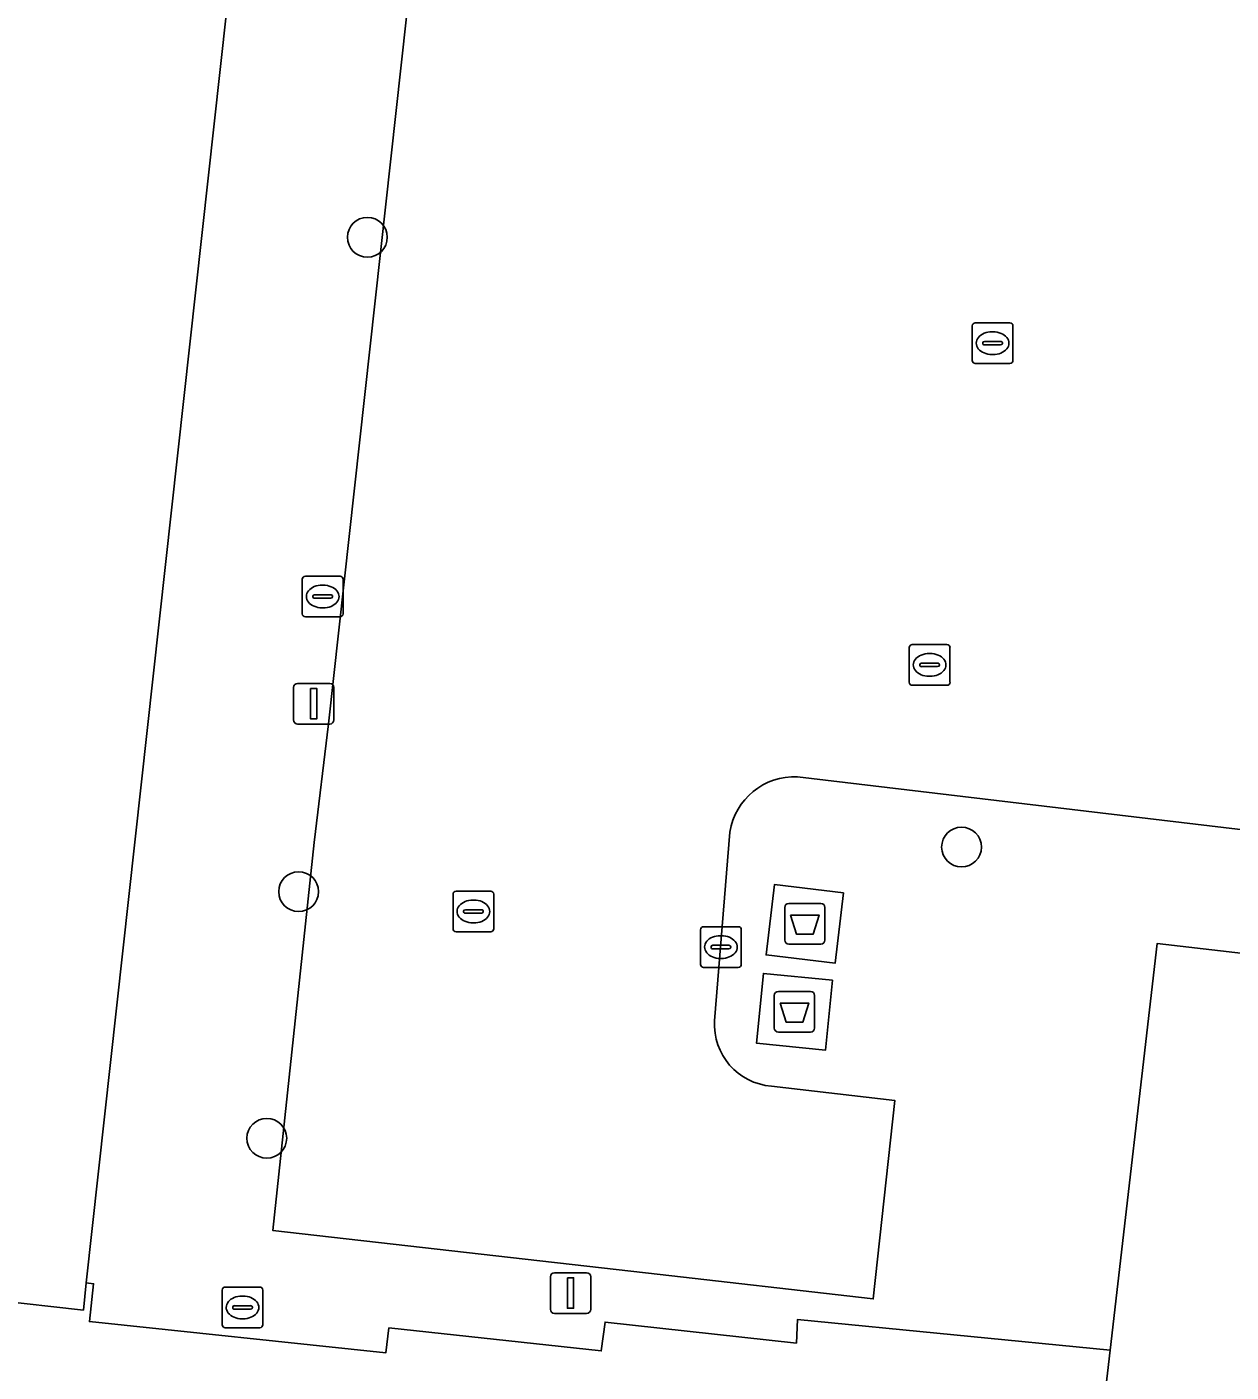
# Model space of a CAD drawing. Extents: x 161928 to 163071, y 386474 to 387428.
# Drawn here: x 162460.81 to 162490.4, y 386775.75 to 386808.82 of the extents above; entities that cross this region are included whole.
import ezdxf

# ---------------------------------------------------------------- set-up
doc = ezdxf.new("R2010")
doc.units = 0
for name, color, linetype in [('IMGEO_Afval_apart_plaats', 7, 'Continuous'), ('IMGEO_Boom', 7, 'Continuous'), ('IMGEO_Erf', 7, 'Continuous'), ('IMGEO_Kolk', 7, 'Continuous'), ('IMGEO_Lichtmast', 7, 'Continuous'), ('IMGEO_Pand', 7, 'Continuous'), ('IMGEO_Parkeervlak_open', 7, 'Continuous'), ('IMGEO_Rioolput', 7, 'Continuous'), ('IMGEO_Voetpad_gesloten', 7, 'Continuous'), ('IMGEO_Voetpad_open', 7, 'Continuous')]:
    doc.layers.add(name, color=color, linetype=linetype)

msp = doc.modelspace()

# ---------------------------------------------------------------- linework, layer by layer
at = {"layer": 'IMGEO_Afval_apart_plaats'}
for p, q in [((162479.534, 386787.272), (162480.324, 386787.272)), ((162480.324, 386787.272), (162479.534, 386787.272)), ((162479.434, 386786.372), (162479.434, 386787.172)), ((162479.434, 386787.172), (162479.434, 386786.372)), ((162480.424, 386787.172), (162480.424, 386786.372)), ((162480.424, 386786.372), (162480.424, 386787.172)), ((162480.324, 386786.272), (162479.534, 386786.272)), ((162479.534, 386786.272), (162480.324, 386786.272)), ((162479.179, 386784.209), (162479.179, 386785.009)), ((162479.179, 386785.009), (162479.179, 386784.209)), ((162479.279, 386785.109), (162480.069, 386785.109)), ((162480.069, 386785.109), (162479.279, 386785.109)), ((162480.169, 386785.009), (162480.169, 386784.209)), ((162480.169, 386784.209), (162480.169, 386785.009)), ((162480.069, 386784.109), (162479.279, 386784.109)), ((162479.279, 386784.109), (162480.069, 386784.109))]:
    msp.add_line(p, q, dxfattribs=at)
for points in [[(162479.577, 386786.986), (162480.281, 386786.986), (162480.132, 386786.516), (162479.726, 386786.516), (162479.577, 386786.986)], [(162479.322, 386784.823), (162480.026, 386784.823), (162479.877, 386784.353), (162479.471, 386784.353), (162479.322, 386784.823)]]:
    msp.add_lwpolyline(points, dxfattribs=at)
for centre, start, end in [((162479.534, 386787.172), 90, 180), ((162479.534, 386787.172), 90, 180), ((162480.324, 386787.172), 0, 90), ((162480.324, 386787.172), 360, 90), ((162479.534, 386786.372), 180, 270), ((162479.534, 386786.372), 180, 270), ((162480.324, 386786.372), 270, 0), ((162480.324, 386786.372), 270, 0), ((162479.279, 386785.009), 90, 180), ((162479.279, 386785.009), 90, 180), ((162480.069, 386785.009), 0, 90), ((162480.069, 386785.009), 360, 90), ((162479.279, 386784.209), 180, 270), ((162479.279, 386784.209), 180, 270), ((162480.069, 386784.209), 270, 0), ((162480.069, 386784.209), 270, 0)]:
    msp.add_arc(centre, 0.1, start, end, dxfattribs=at)
at = {"layer": 'IMGEO_Boom'}
for centre in [(162469.18, 386803.647), (162483.779, 386788.659), (162467.491, 386787.562), (162466.709, 386781.5)]:
    msp.add_circle(centre, 0.489, dxfattribs=at)
at = {"layer": 'IMGEO_Erf'}
msp.add_lwpolyline([(162458.134, 386750), (162476.795, 386747.91), (162477.016, 386750), (162477.823, 386757.632), (162478.409, 386763.08), (162485.795, 386762.169), (162487.429, 386776.293), (162479.749, 386777.049), (162479.724, 386776.464), (162475.02, 386776.983), (162474.926, 386776.272), (162469.71, 386776.839), (162469.635, 386776.228), (162462.351, 386776.994), (162462.454, 386777.925), (162462.274, 386777.945), (162462.201, 386777.277), (162460.011, 386777.518)], dxfattribs=at)
at = {"layer": 'IMGEO_Kolk'}
for p, q in [((162484.116, 386801.545), (162484.968, 386801.545)), ((162484.041, 386800.619), (162484.041, 386801.471)), ((162484.529, 386801.325), (162484.554, 386801.325)), ((162485.042, 386801.471), (162485.042, 386800.619)), ((162484.3, 386801.039), (162484.3, 386801.051)), ((162484.738, 386801.002), (162484.34, 386801.002)), ((162484.343, 386801.088), (162484.741, 386801.088)), ((162484.784, 386801.051), (162484.784, 386801.039)), ((162484.968, 386800.545), (162484.116, 386800.545)), ((162484.552, 386800.765), (162484.527, 386800.765)), ((162471.285, 386786.649), (162471.285, 386787.501)), ((162471.36, 386787.575), (162472.212, 386787.575)), ((162471.773, 386787.355), (162471.798, 386787.355)), ((162472.286, 386787.501), (162472.286, 386786.649)), ((162471.544, 386787.069), (162471.544, 386787.081)), ((162471.982, 386787.032), (162471.584, 386787.032)), ((162471.587, 386787.118), (162471.985, 386787.118)), ((162472.028, 386787.081), (162472.028, 386787.069)), ((162471.796, 386786.795), (162471.771, 386786.795)), ((162477.366, 386785.774), (162477.366, 386786.626)), ((162477.441, 386786.7), (162478.293, 386786.7)), ((162478.367, 386786.626), (162478.367, 386785.774)), ((162472.212, 386786.575), (162471.36, 386786.575)), ((162477.854, 386786.48), (162477.879, 386786.48)), ((162477.625, 386786.194), (162477.625, 386786.206)), ((162478.063, 386786.157), (162477.665, 386786.157)), ((162477.668, 386786.243), (162478.066, 386786.243)), ((162478.109, 386786.206), (162478.109, 386786.194)), ((162478.293, 386785.7), (162477.441, 386785.7)), ((162477.877, 386785.92), (162477.852, 386785.92))]:
    msp.add_line(p, q, dxfattribs=at)
for points in [[(162484.116, 386801.545), (162484.968, 386801.545)], [(162484.041, 386800.619), (162484.041, 386801.471)], [(162485.042, 386801.471), (162485.042, 386800.619)], [(162484.968, 386800.545), (162484.116, 386800.545)], [(162471.285, 386786.649), (162471.285, 386787.501)], [(162471.36, 386787.575), (162472.212, 386787.575)], [(162472.286, 386787.501), (162472.286, 386786.649)], [(162477.366, 386785.774), (162477.366, 386786.626)], [(162477.441, 386786.7), (162478.293, 386786.7)], [(162478.367, 386786.626), (162478.367, 386785.774)], [(162472.212, 386786.575), (162471.36, 386786.575)], [(162478.293, 386785.7), (162477.441, 386785.7)]]:
    msp.add_lwpolyline(points, dxfattribs=at)
for centre, radius, start, end in [((162484.118, 386801.469), 0.0765, 91.552, 178.448), ((162484.118, 386801.469), 0.0765, 91.552, 178.448), ((162484.966, 386801.469), 0.0765, 1.552, 88.448), ((162484.966, 386801.469), 0.0765, 1.552, 88.448), ((162484.34, 386801.048), 0.0403, 85.8775, 175.7526), ((162484.337, 386801.038), 0.0366, 178.938, 274.7102), ((162484.741, 386801.045), 0.043, 264.8664, 352.4533), ((162484.745, 386801.05), 0.0386, 1.7309, 96.639), ((162484.118, 386800.621), 0.0765, 181.552, 268.448), ((162484.118, 386800.621), 0.0765, 181.552, 268.448), ((162484.966, 386800.621), 0.0765, 271.552, 358.448), ((162484.966, 386800.621), 0.0765, 271.552, 358.448), ((162471.362, 386787.499), 0.0765, 91.552, 178.448), ((162471.362, 386787.499), 0.0765, 91.552, 178.448), ((162472.21, 386787.499), 0.0765, 1.552, 88.448), ((162472.21, 386787.499), 0.0765, 1.552, 88.448), ((162471.584, 386787.078), 0.0403, 85.8775, 175.7526), ((162471.581, 386787.068), 0.0366, 178.938, 274.7102), ((162471.985, 386787.075), 0.043, 264.8664, 352.4533), ((162471.989, 386787.08), 0.0386, 1.7309, 96.639), ((162471.362, 386786.651), 0.0765, 181.552, 268.448), ((162471.362, 386786.651), 0.0765, 181.552, 268.448), ((162472.21, 386786.651), 0.0765, 271.552, 358.448), ((162472.21, 386786.651), 0.0765, 271.552, 358.448), ((162477.443, 386786.624), 0.0765, 91.552, 178.448), ((162477.443, 386786.624), 0.0765, 91.552, 178.448), ((162478.291, 386786.624), 0.0765, 1.552, 88.448), ((162478.291, 386786.624), 0.0765, 1.552, 88.448), ((162477.665, 386786.203), 0.0403, 85.8775, 175.7526), ((162477.662, 386786.193), 0.0366, 178.938, 274.7102), ((162478.066, 386786.2), 0.043, 264.8664, 352.4533), ((162478.07, 386786.205), 0.0386, 1.7309, 96.639), ((162477.443, 386785.776), 0.0765, 181.552, 268.448), ((162477.443, 386785.776), 0.0765, 181.552, 268.448), ((162478.291, 386785.776), 0.0765, 271.552, 358.448), ((162478.291, 386785.776), 0.0765, 271.552, 358.448)]:
    msp.add_arc(centre, radius, start, end, dxfattribs=at)
for centre, major_axis, ratio, start_param, end_param in [((162484.528, 386801.045), (-0.387, 0.002), 0.722429, 4.712389, 7.853982), ((162484.553, 386801.045), (-0.39, 0.002), 0.717154, 1.570796, 4.712389), ((162471.772, 386787.075), (-0.387, 0.002), 0.722429, 4.712389, 7.853982), ((162471.797, 386787.075), (-0.39, 0.002), 0.717154, 1.570796, 4.712389), ((162477.853, 386786.2), (-0.387, 0.002), 0.722429, 4.712389, 7.853982), ((162477.878, 386786.2), (-0.39, 0.002), 0.717154, 1.570796, 4.712389)]:
    msp.add_ellipse(centre, major_axis=major_axis, ratio=ratio, start_param=start_param, end_param=end_param, dxfattribs=at)
at = {"layer": 'IMGEO_Lichtmast'}
for p, q in [((162467.366, 386791.782), (162467.366, 386792.582)), ((162467.366, 386792.582), (162467.366, 386791.782)), ((162467.466, 386792.682), (162468.256, 386792.682)), ((162468.256, 386792.682), (162467.466, 386792.682)), ((162468.356, 386792.582), (162468.356, 386791.782)), ((162468.356, 386791.782), (162468.356, 386792.582)), ((162468.256, 386791.682), (162467.466, 386791.682)), ((162467.466, 386791.682), (162468.256, 386791.682)), ((162473.677, 386777.295), (162473.677, 386778.095)), ((162473.677, 386778.095), (162473.677, 386777.295)), ((162473.777, 386778.195), (162474.567, 386778.195)), ((162474.567, 386778.195), (162473.777, 386778.195)), ((162474.667, 386778.095), (162474.667, 386777.295)), ((162474.667, 386777.295), (162474.667, 386778.095)), ((162474.567, 386777.195), (162473.777, 386777.195)), ((162473.777, 386777.195), (162474.567, 386777.195))]:
    msp.add_line(p, q, dxfattribs=at)
for points in [[(162467.786, 386792.557), (162467.936, 386792.557), (162467.936, 386791.807), (162467.786, 386791.807), (162467.786, 386792.557)], [(162474.097, 386778.07), (162474.247, 386778.07), (162474.247, 386777.32), (162474.097, 386777.32), (162474.097, 386778.07)]]:
    msp.add_lwpolyline(points, dxfattribs=at)
for centre, start, end in [((162467.466, 386792.582), 90, 180), ((162467.466, 386792.582), 90, 180), ((162468.256, 386792.582), 0, 90), ((162468.256, 386792.582), 360, 90), ((162467.466, 386791.782), 180, 270), ((162467.466, 386791.782), 180, 270), ((162468.256, 386791.782), 270, 0), ((162468.256, 386791.782), 270, 0), ((162473.777, 386778.095), 90, 180), ((162473.777, 386778.095), 90, 180), ((162474.567, 386778.095), 0, 90), ((162474.567, 386778.095), 360, 90), ((162473.777, 386777.295), 180, 270), ((162473.777, 386777.295), 180, 270), ((162474.567, 386777.295), 270, 0), ((162474.567, 386777.295), 270, 0)]:
    msp.add_arc(centre, 0.1, start, end, dxfattribs=at)
at = {"layer": 'IMGEO_Pand'}
for points in [[(162466.314, 386814.609), (162464.143, 386814.831), (162463.923, 386814.853), (162444.241, 386816.845), (162444.094, 386815.551), (162429.101, 386817.257), (162428.397, 386811.07), (162398.627, 386814.456), (162394.363, 386775.766), (162393.168, 386764.919), (162444.943, 386759.093), (162450.309, 386758.489), (162467.614, 386756.569), (162467.64, 386756.791), (162468.014, 386759.994), (162470.51, 386759.703), (162471.317, 386766.074), (162468.823, 386766.348), (162469.39, 386771.508), (162459.47, 386772.598), (162460.011, 386777.518), (162462.201, 386777.277), (162462.274, 386777.945)], [(162485.759, 386761.857), (162485.474, 386759.392), (162512.204, 386756.299), (162513.461, 386767.162), (162515.09, 386781.243), (162515.316, 386783.192), (162488.585, 386786.285), (162487.429, 386776.293), (162485.795, 386762.169), (162485.777, 386762.012)]]:
    msp.add_lwpolyline(points, close=True, dxfattribs=at)
at = {"layer": 'IMGEO_Parkeervlak_open'}
for points in [[(162517.291, 386808.353), (162500, 386810.327), (162479.727, 386812.641), (162476.602, 386812.998), (162470.645, 386813.678), (162468.227, 386791.685), (162467.874, 386788.773), (162466.86, 386779.23), (162476.014, 386778.189), (162481.609, 386777.552), (162482.138, 386782.432), (162479.111, 386782.78)], [(162479.749, 386790.385), (162500, 386787.972), (162514.688, 386786.221), (162517.291, 386808.353)], [(162477.713, 386784.39), (162478.089, 386789.028)]]:
    msp.add_lwpolyline(points, dxfattribs=at)
for centre, radius, start, end in [((162479.678, 386788.779), 1.608, 87.4532, 171.0767), ((162479.228, 386784.294), 1.518, 176.36, 265.5771)]:
    msp.add_arc(centre, radius, start, end, dxfattribs=at)
at = {"layer": 'IMGEO_Rioolput'}
for p, q in [((162467.581, 386794.391), (162467.581, 386795.243)), ((162467.656, 386795.317), (162468.508, 386795.317)), ((162468.582, 386795.243), (162468.582, 386794.391)), ((162468.069, 386795.097), (162468.094, 386795.097)), ((162467.84, 386794.811), (162467.84, 386794.823)), ((162468.278, 386794.774), (162467.88, 386794.774)), ((162467.883, 386794.86), (162468.281, 386794.86)), ((162468.092, 386794.537), (162468.067, 386794.537)), ((162468.324, 386794.823), (162468.324, 386794.811)), ((162468.508, 386794.317), (162467.656, 386794.317)), ((162482.495, 386792.71), (162482.495, 386793.562)), ((162482.57, 386793.636), (162483.422, 386793.636)), ((162483.496, 386793.562), (162483.496, 386792.71)), ((162482.983, 386793.416), (162483.008, 386793.416)), ((162482.754, 386793.13), (162482.754, 386793.142)), ((162483.192, 386793.093), (162482.794, 386793.093)), ((162482.797, 386793.179), (162483.195, 386793.179)), ((162483.238, 386793.142), (162483.238, 386793.13)), ((162483.422, 386792.636), (162482.57, 386792.636)), ((162483.006, 386792.856), (162482.981, 386792.856)), ((162465.611, 386776.916), (162465.611, 386777.768)), ((162465.686, 386777.842), (162466.538, 386777.842)), ((162466.612, 386777.768), (162466.612, 386776.916)), ((162465.87, 386777.336), (162465.87, 386777.348)), ((162465.913, 386777.385), (162466.311, 386777.385)), ((162466.099, 386777.622), (162466.124, 386777.622)), ((162466.354, 386777.348), (162466.354, 386777.336)), ((162466.308, 386777.299), (162465.91, 386777.299)), ((162466.122, 386777.062), (162466.097, 386777.062)), ((162466.538, 386776.842), (162465.686, 386776.842))]:
    msp.add_line(p, q, dxfattribs=at)
for points in [[(162467.581, 386794.391), (162467.581, 386795.243)], [(162467.656, 386795.317), (162468.508, 386795.317)], [(162468.582, 386795.243), (162468.582, 386794.391)], [(162468.508, 386794.317), (162467.656, 386794.317)], [(162482.495, 386792.71), (162482.495, 386793.562)], [(162482.57, 386793.636), (162483.422, 386793.636)], [(162483.496, 386793.562), (162483.496, 386792.71)], [(162483.422, 386792.636), (162482.57, 386792.636)], [(162465.611, 386776.916), (162465.611, 386777.768)], [(162465.686, 386777.842), (162466.538, 386777.842)], [(162466.612, 386777.768), (162466.612, 386776.916)], [(162466.538, 386776.842), (162465.686, 386776.842)]]:
    msp.add_lwpolyline(points, dxfattribs=at)
for centre, radius, start, end in [((162467.658, 386795.241), 0.0765, 91.552, 178.448), ((162467.658, 386795.241), 0.0765, 91.552, 178.448), ((162468.506, 386795.241), 0.0765, 1.552, 88.448), ((162468.506, 386795.241), 0.0765, 1.552, 88.448), ((162467.88, 386794.82), 0.0403, 85.8775, 175.7526), ((162467.877, 386794.81), 0.0366, 178.938, 274.7102), ((162468.281, 386794.817), 0.043, 264.8664, 352.4533), ((162468.285, 386794.822), 0.0386, 1.7309, 96.639), ((162467.658, 386794.393), 0.0765, 181.552, 268.448), ((162467.658, 386794.393), 0.0765, 181.552, 268.448), ((162468.506, 386794.393), 0.0765, 271.552, 358.448), ((162468.506, 386794.393), 0.0765, 271.552, 358.448), ((162482.572, 386793.56), 0.0765, 91.552, 178.448), ((162482.572, 386793.56), 0.0765, 91.552, 178.448), ((162483.42, 386793.56), 0.0765, 1.552, 88.448), ((162483.42, 386793.56), 0.0765, 1.552, 88.448), ((162482.794, 386793.139), 0.0403, 85.8775, 175.7526), ((162482.791, 386793.129), 0.0366, 178.938, 274.7102), ((162483.195, 386793.136), 0.043, 264.8664, 352.4533), ((162483.199, 386793.141), 0.0386, 1.7309, 96.639), ((162482.572, 386792.712), 0.0765, 181.552, 268.448), ((162482.572, 386792.712), 0.0765, 181.552, 268.448), ((162483.42, 386792.712), 0.0765, 271.552, 358.448), ((162483.42, 386792.712), 0.0765, 271.552, 358.448), ((162465.688, 386777.766), 0.0765, 91.552, 178.448), ((162465.688, 386777.766), 0.0765, 91.552, 178.448), ((162466.536, 386777.766), 0.0765, 1.552, 88.448), ((162466.536, 386777.766), 0.0765, 1.552, 88.448), ((162465.91, 386777.345), 0.0403, 85.8775, 175.7526), ((162466.315, 386777.347), 0.0386, 1.7309, 96.639), ((162465.907, 386777.335), 0.0366, 178.938, 274.7102), ((162466.311, 386777.342), 0.043, 264.8664, 352.4533), ((162465.688, 386776.918), 0.0765, 181.552, 268.448), ((162465.688, 386776.918), 0.0765, 181.552, 268.448), ((162466.536, 386776.918), 0.0765, 271.552, 358.448), ((162466.536, 386776.918), 0.0765, 271.552, 358.448)]:
    msp.add_arc(centre, radius, start, end, dxfattribs=at)
for centre, major_axis, ratio, start_param, end_param in [((162468.068, 386794.817), (-0.387, 0.002), 0.722429, 4.712389, 7.853982), ((162468.093, 386794.817), (-0.39, 0.002), 0.717154, 1.570796, 4.712389), ((162482.982, 386793.136), (-0.387, 0.002), 0.722429, 4.712389, 7.853982), ((162483.007, 386793.136), (-0.39, 0.002), 0.717154, 1.570796, 4.712389), ((162466.098, 386777.342), (-0.387, 0.002), 0.722429, 4.712389, 7.853982), ((162466.123, 386777.342), (-0.39, 0.002), 0.717154, 1.570796, 4.712389)]:
    msp.add_ellipse(centre, major_axis=major_axis, ratio=ratio, start_param=start_param, end_param=end_param, dxfattribs=at)
at = {"layer": 'IMGEO_Voetpad_gesloten'}
for points in [[(162480.881, 386787.536), (162479.185, 386787.74), (162478.977, 386786.007), (162480.673, 386785.803)], [(162480.607, 386785.384), (162478.911, 386785.551), (162478.742, 386783.835), (162480.438, 386783.668)]]:
    msp.add_lwpolyline(points, close=True, dxfattribs=at)
at = {"layer": 'IMGEO_Voetpad_open'}
for points in [[(162470.645, 386813.678), (162470.701, 386814.174), (162466.314, 386814.609), (162462.274, 386777.945), (162462.454, 386777.925), (162462.351, 386776.994), (162469.635, 386776.228), (162469.71, 386776.839), (162474.926, 386776.272), (162475.02, 386776.983), (162479.724, 386776.464), (162479.749, 386777.049), (162487.429, 386776.293), (162488.585, 386786.285), (162515.316, 386783.192), (162514.688, 386786.221), (162500, 386787.972), (162479.749, 386790.385)], [(162479.111, 386782.78), (162482.138, 386782.432), (162481.609, 386777.552), (162476.014, 386778.189), (162466.86, 386779.23), (162467.874, 386788.773), (162468.227, 386791.685), (162470.645, 386813.678)], [(162478.089, 386789.028), (162477.713, 386784.39)]]:
    msp.add_lwpolyline(points, dxfattribs=at)
for points in [[(162480.881, 386787.536), (162480.673, 386785.803), (162478.977, 386786.007), (162479.185, 386787.74)], [(162480.607, 386785.384), (162480.438, 386783.668), (162478.742, 386783.835), (162478.911, 386785.551)]]:
    msp.add_lwpolyline(points, close=True, dxfattribs=at)
for centre, radius, start, end in [((162479.678, 386788.779), 1.608, 87.4532, 171.0767), ((162479.228, 386784.294), 1.518, 176.36, 265.5771)]:
    msp.add_arc(centre, radius, start, end, dxfattribs=at)

doc.saveas('drawing.dxf')
